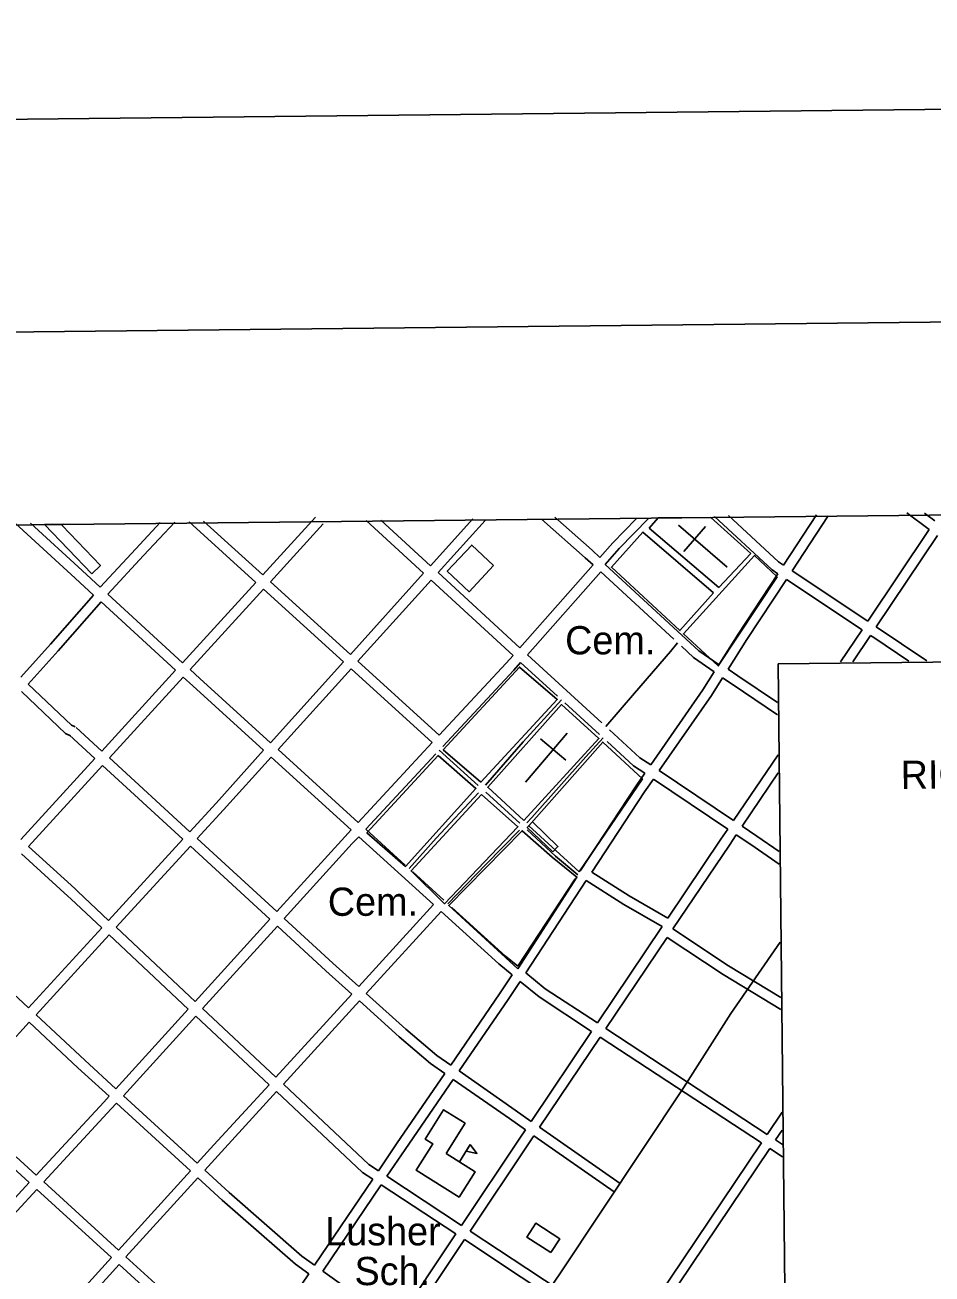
# Model space of a CAD drawing. Extents: x 3651524 to 3689615, y 505651 to 531377.
# Drawn here: x 3663019 to 3665685, y 527122 to 530794 of the extents above; entities that cross this region are included whole.
import ezdxf

# ---------------------------------------------------------------- set-up
doc = ezdxf.new("R2010")
doc.units = 0
for name, color, linetype in [('G-ANNO-NPLT', 7, 'Continuous'), ('V-ANNO-SYMB', 7, 'Continuous'), ('V-BLDG-IDEN', 7, 'Continuous'), ('V-BLDG-OTLN', 7, 'Continuous'), ('V-GRID-FRAM', 7, 'Continuous'), ('V-ROAD-CNTR', 7, 'Continuous'), ('V-SITE-OTLN', 7, 'Continuous'), ('V-SITE-OTLN-IDEN', 7, 'Continuous')]:
    doc.layers.add(name, color=color, linetype=linetype)

msp = doc.modelspace()

# ---------------------------------------------------------------- linework, layer by layer
at = {"layer": 'G-ANNO-NPLT'}
msp.add_lwpolyline([(3652367.463, 506233.903), (3689032.006, 506628.544), (3688771.901, 530793.812), (3652107.358, 530399.17)], close=True, dxfattribs=at)
at = {"layer": 'V-ANNO-SYMB'}
msp.add_lwpolyline([(3655110.709, 506888.512), (3688191.993, 507244.585), (3687945.344, 530159.832), (3654864.059, 529803.76), (3655110.709, 506888.512)], dxfattribs=at)
msp.add_lwpolyline([(3665232.757, 528916.237), (3677598.144, 529049.331), (3677628.792, 526201.948), (3665263.405, 526068.854)], close=True, dxfattribs=at)
at = {"layer": 'V-BLDG-OTLN'}
for p, q in [((3663132.337, 529326.407), (3663076.449, 529325.473)), ((3664296.195, 527451.546), (3664328.142, 527502.334))]:
    msp.add_line(p, q, dxfattribs=at)
for points in [[(3663076.449, 529325.473), (3663215.252, 529180.72)], [(3663215.252, 529180.72), (3663240.877, 529205.292), (3663128.381, 529322.613), (3663132.337, 529326.407)]]:
    msp.add_lwpolyline(points, dxfattribs=at)
for points in [[(3664396.662, 529204.769), (3664324.415, 529127.552), (3664260.135, 529187.695), (3664332.383, 529264.911)], [(3664570.38, 528363.025), (3664495.413, 528434.84), (3664510.883, 528450.988), (3664585.848, 528379.171)], [(3664256.739, 527476.366), (3664342.11, 527422.664), (3664295.138, 527347.991), (3664169.384, 527427.095), (3664217.948, 527504.299), (3664195.48, 527518.432), (3664249.766, 527604.735), (3664312.618, 527565.2)], [(3664328.142, 527502.334), (3664347.386, 527476.583), (3664315.841, 527482.779)], [(3664564.637, 527184.82), (3664494.172, 527230.723), (3664520.504, 527271.143), (3664590.969, 527225.24)]]:
    msp.add_lwpolyline(points, close=True, dxfattribs=at)
at = {"layer": 'V-GRID-FRAM'}
msp.add_lwpolyline([(3655577.191, 529244.355), (3687244.414, 529585.207), (3687448.048, 511403.469), (3655764.959, 511062.446), (3655577.191, 529244.355)], dxfattribs=at)
at = {"layer": 'V-ROAD-CNTR'}
for points in [[(3663220.76, 529118.018), (3663166.305, 529167.943), (3662990.291, 529329.755)], [(3663240.232, 529140.865), (3663186.593, 529190.043), (3663035.115, 529329.299)], [(3663416.817, 529331.008), (3663344.937, 529254.257), (3663240.232, 529140.865)], [(3663459.097, 529332.265), (3663366.905, 529233.828), (3663262.345, 529120.59)], [(3663697.787, 529155.125), (3663501.963, 529332.981)], [(3663718.025, 529177.27), (3663544.152, 529335.19)], [(3663718.024, 529177.27), (3663873.274, 529347.157)], [(3664021.88, 529337.502), (3664190.944, 529182)], [(3664065.065, 529338.541), (3664211.06, 529204.257)], [(3664211.06, 529204.257), (3664335.772, 529342.245)], [(3664233.14, 529183.947), (3664372.017, 529337.607)], [(3664689.389, 529206.349), (3664666.097, 529227.827), (3664537.557, 529341.448)], [(3664709.284, 529228.811), (3664686.201, 529250.094), (3664576.639, 529346.942)], [(3664709.284, 529228.811), (3664747.12, 529271.53), (3664815.501, 529342.055)], [(3664724.351, 529208.117), (3664765.461, 529254.532), (3664851.499, 529343.268)], [(3665046.381, 529348.729), (3665215.704, 529191.975), (3665232.537, 529180.746)], [(3665087.147, 529351.87), (3665234.333, 529215.609), (3665249.009, 529205.82)], [(3665249.009, 529205.82), (3665345.928, 529353.344)], [(3665273.967, 529189.171), (3665380.242, 529350.936)], [(3665610.95, 529359.848), (3665677.324, 529310.932)], [(3665663.55, 529358.35), (3665694.026, 529335.889)], [(3663740.231, 529157.1), (3663895.42, 529326.919)], [(3665496.506, 529040.728), (3665677.324, 529310.932)], [(3665521.476, 529024.1), (3665701.498, 529293.116)], [(3663975.398, 528943.508), (3664190.944, 529181.999)], [(3664233.14, 529183.948), (3664473.63, 528962.749)], [(3664473.63, 528962.749), (3664689.389, 529206.349)], [(3664495.806, 528942.54), (3664711.448, 529186.008)], [(3664926.261, 528987.93), (3664711.449, 529186.008)], [(3665059.427, 528912.702), (3664999.555, 528954.352), (3664724.351, 529208.117)], [(3665273.967, 529189.171), (3665496.506, 529040.728)], [(3663482.105, 528919.109), (3663697.786, 529155.124)], [(3663975.399, 528943.509), (3663740.232, 529157.1)], [(3663997.606, 528923.338), (3664213.025, 529161.689)], [(3664213.025, 529161.69), (3664453.735, 528940.286)], [(3665061.286, 528917.499), (3665116.029, 529003.402), (3665232.537, 529180.746)], [(3665085.933, 528900.353), (3665141.217, 528987.104), (3665257.495, 529164.098)], [(3665257.495, 529164.098), (3665479.821, 529015.795)], [(3663220.76, 529118.018), (3663094.255, 528973.89), (3663006.827, 528876.884)], [(3663482.106, 528919.109), (3663262.345, 529120.59)], [(3663504.218, 528898.835), (3663719.994, 529134.954)], [(3663955.284, 528921.251), (3663719.995, 529134.955)], [(3663242.877, 529097.739), (3663116.671, 528953.952), (3663028.611, 528856.244)], [(3663461.868, 528896.963), (3663242.877, 529097.739)], [(3665416.711, 528921.487), (3665479.821, 529015.795)], [(3665453.07, 528921.878), (3665504.778, 528999.147)], [(3665504.778, 528999.147), (3665514.402, 528992.728), (3665617.505, 528923.648)], [(3665521.476, 529024.1), (3665670.549, 528924.219)], [(3664726.359, 528731.782), (3664810.743, 528829.179), (3664916.911, 528952.352), (3664937.465, 528977.599)], [(3665045.15, 528892.179), (3664983.869, 528934.81), (3664948.552, 528967.375)], [(3664236.835, 528706.058), (3664433.8, 528917.779), (3664453.735, 528940.286)], [(3664495.806, 528942.54), (3664715.235, 528741.951)], [(3663244.832, 528659.467), (3663461.867, 528896.963)], [(3663532.628, 528872.789), (3663504.219, 528898.836)], [(3663740.708, 528683.835), (3663955.283, 528921.251)], [(3663762.917, 528663.667), (3663977.49, 528901.081)], [(3664216.401, 528684.091), (3663977.491, 528901.081)], [(3664236.836, 528706.057), (3663997.606, 528923.339)], [(3664246.856, 528672.784), (3664456.014, 528897.613), (3664475.912, 528920.079)], [(3664475.912, 528920.079), (3664584.839, 528820.504)], [(3664858.575, 528618.585), (3665011.682, 528839.659), (3665045.15, 528892.179)], [(3665231.044, 528801.877), (3665114.384, 528880.56), (3665085.933, 528900.353)], [(3663166.254, 528730.77), (3663155.627, 528735.905), (3663028.611, 528856.244)], [(3663266.927, 528639.174), (3663483.98, 528876.69)], [(3663512.354, 528850.677), (3663483.981, 528876.69)], [(3663532.575, 528872.838), (3663740.708, 528683.835)], [(3664883.472, 528601.843), (3665036.672, 528823.051), (3665069.798, 528875.033)], [(3665231.454, 528765.416), (3665097.43, 528855.81), (3665069.798, 528875.033)], [(3663153.202, 528703.758), (3663138.377, 528710.921), (3663008.521, 528833.951)], [(3663512.407, 528850.628), (3663720.593, 528661.579)], [(3664372.831, 528559.41), (3664483.915, 528686.374), (3664595.975, 528810.324)], [(3664606.461, 528800.738), (3664708.161, 528707.77)], [(3663149.582, 528706.216), (3663224.595, 528637.322)], [(3663169.874, 528728.312), (3663244.831, 528659.468)], [(3664736.819, 528722.22), (3664826.844, 528639.924), (3664858.575, 528618.586)], [(3663998.435, 528449.795), (3664216.401, 528684.092)], [(3664493.941, 528448.361), (3664509.294, 528464.01), (3664667.764, 528642.61), (3664718.943, 528697.914)], [(3664730.13, 528687.687), (3664808.25, 528616.274), (3664841.493, 528593.921)], [(3663006.926, 528399.132), (3663224.595, 528637.321)], [(3663266.926, 528639.175), (3663503.231, 528422.145)], [(3663503.231, 528422.144), (3663580.498, 528506.57), (3663720.593, 528661.578)], [(3663525.326, 528401.851), (3663602.692, 528486.384), (3663742.801, 528641.41)], [(3663742.801, 528641.411), (3663978, 528427.83)], [(3663762.917, 528663.667), (3663998.435, 528449.797)], [(3664020.646, 528429.626), (3664226.617, 528651.029)], [(3664236.566, 528661.724), (3664351.502, 528557.951)], [(3665102.022, 528454.886), (3665232.77, 528648.457)], [(3663029.128, 528378.955), (3663246.689, 528617.028)], [(3663246.689, 528617.029), (3663482.977, 528400.014)], [(3664652.452, 528308.033), (3664815.673, 528556.638), (3664841.493, 528593.92)], [(3664883.472, 528601.845), (3665102.022, 528454.886)], [(3665126.917, 528438.145), (3665233.364, 528595.74)], [(3664685.342, 528303.465), (3664840.547, 528539.862), (3664866.391, 528577.178)], [(3664866.39, 528577.18), (3665085.23, 528430.026)], [(3664147.993, 528313.985), (3664228.013, 528402.939), (3664352.484, 528536.841)], [(3664373.251, 528538.295), (3664473.305, 528447.762)], [(3663759.025, 528187.213), (3663959.025, 528407.433), (3663978, 528427.829)], [(3664020.646, 528429.627), (3664136.632, 528324.302)], [(3664262.321, 528210.165), (3664374.091, 528326.2), (3664472.983, 528426.999)], [(3664644.399, 528295.767), (3664579.006, 528349.883), (3664494.864, 528427.997)], [(3664908.947, 528168.224), (3665064.865, 528399.875), (3665085.23, 528430.025)], [(3664923.671, 528136.372), (3665089.739, 528383.103), (3665110.125, 528413.285)], [(3665110.125, 528413.286), (3665153.175, 528384.338), (3665236.389, 528326.869)], [(3665126.918, 528438.146), (3665170.069, 528409.13), (3665235.976, 528363.613)], [(3663174.671, 528246.317), (3663165.374, 528255.136), (3663029.128, 528378.955)], [(3663264.895, 528161.729), (3663482.977, 528400.013)], [(3663286.783, 528141.209), (3663505.071, 528379.72)], [(3663505.072, 528379.721), (3663738.856, 528165.006)], [(3663525.326, 528401.852), (3663759.026, 528187.214)], [(3663781.121, 528166.919), (3663981.113, 528387.131), (3664000.211, 528407.66)], [(3664000.21, 528407.661), (3664220.282, 528207.817)], [(3663154.025, 528224.552), (3663144.96, 528233.151), (3663008.89, 528356.809)], [(3664158.913, 528304.068), (3664250.558, 528220.847)], [(3664908.948, 528168.225), (3664795.056, 528234.008), (3664685.342, 528303.466)], [(3664467.776, 528026.749), (3664636.24, 528283.34)], [(3664491.098, 528007.61), (3664668.875, 528278.384)], [(3664892.158, 528143.278), (3664779.524, 528208.334), (3664668.875, 528278.384)], [(3663174.607, 528246.377), (3663264.896, 528161.73)], [(3663154.089, 528224.492), (3663244.64, 528139.597)], [(3664000.055, 527967.004), (3664220.283, 528207.817)], [(3664273.767, 528199.771), (3664431.706, 528056.349), (3664467.775, 528026.75)], [(3663519.285, 527923.232), (3663738.856, 528165.005)], [(3663781.121, 528166.921), (3663923.783, 528035.896), (3664000.055, 527967.004)], [(3664022.318, 527946.894), (3664242.491, 528187.649)], [(3664242.491, 528187.649), (3664412.094, 528033.635), (3664451.217, 528001.53)], [(3663029.46, 527904.48), (3662999.361, 527932.555), (3662824.916, 528090.968), (3662794.258, 528120.085)], [(3663029.459, 527904.48), (3663244.64, 528139.597)], [(3663051.398, 527884.016), (3663266.527, 528119.077)], [(3663266.527, 528119.078), (3663499.113, 527901.023)], [(3663286.783, 528141.21), (3663519.285, 527923.233)], [(3663541.173, 527902.711), (3663760.952, 528144.711)], [(3663760.951, 528144.713), (3663903.581, 528013.716), (3663979.808, 527944.864)], [(3664701.544, 527860.077), (3664892.157, 528143.278)], [(3665240.8, 527934.848), (3665087.049, 528027.955), (3664923.672, 528136.372)], [(3662939.923, 524671.627), (3663556.362, 525585.991), (3664184.93, 526525.227), (3664593.526, 527125.754), (3664954.368, 527669.074), (3665094.157, 527888.096), (3665238.971, 528097.362)], [(3664726.626, 527843.615), (3664906.92, 528111.484)], [(3665241.197, 527899.535), (3665070.979, 528002.615), (3664906.921, 528111.484)], [(3664491.097, 528007.611), (3664548.327, 527960.647), (3664701.545, 527860.078)], [(3664270.457, 527736.087), (3664414.34, 527945.36), (3664451.217, 528001.529)], [(3664295.038, 527718.886), (3664439.242, 527928.628), (3664474.54, 527982.39)], [(3664474.539, 527982.391), (3664530.531, 527936.443), (3664684.792, 527835.189)], [(3663756.576, 527700.767), (3663979.808, 527944.864)], [(3664022.318, 527946.894), (3664138.367, 527842.073), (3664229.38, 527764.833), (3664270.457, 527736.088)], [(3663286.183, 527666.563), (3663499.113, 527901.021)], [(3663541.173, 527902.713), (3663756.576, 527700.768)], [(3663778.464, 527680.247), (3664002.071, 527924.755)], [(3664002.071, 527924.755), (3664118.601, 527819.499), (3664211.034, 527741.055), (3664253.46, 527711.366)], [(3662899.258, 527717.783), (3663031.143, 527861.885)], [(3663174.093, 527728.548), (3663031.144, 527861.885)], [(3663194.555, 527750.485), (3663051.399, 527884.016)], [(3663308.306, 527646.3), (3663521.002, 527880.501)], [(3663521.001, 527880.502), (3663736.329, 527678.628)], [(3664506.818, 527570.767), (3664684.792, 527835.188)], [(3664726.626, 527843.615), (3665200.689, 527532.45)], [(3664531.422, 527553.594), (3664709.874, 527818.725)], [(3664709.873, 527818.726), (3665183.949, 527507.553)], [(3663194.455, 527750.578), (3663286.183, 527666.564)], [(3663174.193, 527728.455), (3663266.014, 527644.356)], [(3664295.037, 527718.887), (3664460.187, 527603.315), (3664506.817, 527570.768)], [(3663525.315, 527447.542), (3663574.589, 527501.767), (3663736.329, 527678.627)], [(3663778.463, 527680.248), (3664030.263, 527444.18), (3664058.108, 527425.803)], [(3664058.108, 527425.801), (3664111.571, 527504.988), (3664253.46, 527711.365)], [(3664083.147, 527409.275), (3664136.363, 527488.096), (3664278.041, 527694.164)], [(3664278.04, 527694.165), (3664443.001, 527578.725), (3664490.065, 527545.876)], [(3663051.918, 527412.992), (3663250.621, 527627.405), (3663266.014, 527644.355)], [(3663308.306, 527646.302), (3663525.315, 527447.544)], [(3663547.439, 527427.28), (3663596.759, 527481.557), (3663758.216, 527658.107)], [(3663758.216, 527658.108), (3664011.607, 527420.548), (3664041.32, 527400.937)], [(3663074.079, 527392.77), (3663272.727, 527607.125), (3663288.137, 527624.092)], [(3663288.137, 527624.093), (3663505.141, 527425.34)], [(3665200.689, 527532.449), (3665244.593, 527597.745)], [(3664302.214, 527264.691), (3664473.79, 527521.697), (3664490.064, 527545.876)], [(3664531.421, 527553.596), (3664768.289, 527388.269)], [(3665225.77, 527515.986), (3665245.188, 527544.866)], [(3664327.253, 527248.166), (3664498.71, 527504.993), (3664514.668, 527528.703)], [(3664514.668, 527528.704), (3664751.119, 527363.669)], [(3664799.641, 526936.01), (3665183.949, 527507.553)], [(3665225.77, 527515.988), (3665245.66, 527502.932)], [(3662992.879, 527466.867), (3663051.919, 527412.993)], [(3664824.666, 526919.463), (3665209.03, 527491.089)], [(3665209.029, 527491.091), (3665246.067, 527466.779)], [(3662972.657, 527444.707), (3663031.526, 527390.989)], [(3663293.559, 527192.496), (3663505.14, 527425.339)], [(3663547.439, 527427.281), (3663618.828, 527361.896), (3663832.6, 527174.586), (3663870.335, 527147.684)], [(3662915.392, 527265.672), (3663031.527, 527390.988)], [(3663074.08, 527392.772), (3663293.559, 527192.497)], [(3663315.72, 527172.275), (3663527.264, 527405.077)], [(3663527.264, 527405.078), (3663598.808, 527339.55), (3663813.96, 527151.03), (3663853.543, 527122.813)], [(3663870.335, 527147.683), (3664041.32, 527400.936)], [(3663894.772, 527130.263), (3664066.36, 527384.411)], [(3664066.36, 527384.412), (3664285.557, 527239.741)], [(3664083.147, 527409.277), (3664302.215, 527264.692)], [(3662937.396, 527245.28), (3663053.688, 527370.766)], [(3663053.687, 527370.767), (3663273.384, 527170.294)], [(3664110.027, 526976.811), (3664285.557, 527239.74)], [(3664327.253, 527248.167), (3664494.382, 527137.864), (3664799.642, 526936.011)], [(3664135.623, 526961.12), (3664310.596, 527223.216)], [(3664310.596, 527223.217), (3664477.846, 527112.832), (3664782.901, 526911.115)], [(3663054.767, 526929.706), (3663273.384, 527170.293)], [(3663315.72, 527172.275), (3663498.298, 527005.672), (3663644.284, 526880.049), (3663675.169, 526858.611)], [(3663076.863, 526909.412), (3663295.545, 527150.072)], [(3663295.545, 527150.072), (3663478.4, 526983.218), (3663514.057, 526952.533)], [(3663894.771, 527130.265), (3664110.027, 526976.811)], [(3663675.169, 526858.61), (3663853.544, 527122.812)]]:
    msp.add_lwpolyline(points, dxfattribs=at)
at = {"layer": 'V-SITE-OTLN'}
for p, q in [((3664854.359, 529314.477), (3664880.17, 529344.488)), ((3664880.17, 529344.488), (3665035.413, 529346.159)), ((3665035.413, 529346.159), (3665152.929, 529240.557)), ((3665058.781, 529140.516), (3664854.359, 529314.477)), ((3665082.745, 529200.275), (3664939.935, 529323.822)), ((3665019.445, 529319.531), (3664955.609, 529245.742)), ((3665152.929, 529240.557), (3665058.781, 529140.516)), ((3664490.448, 528567.839), (3664612.848, 528711.633)), ((3664609.194, 528632.091), (3664534.896, 528695.334))]:
    msp.add_line(p, q, dxfattribs=at)
for points in [[(3665042.755, 529124.304), (3664944.322, 529013.355), (3664742.834, 529199.617), (3664835.665, 529303.109)], [(3665230.043, 529171.457), (3665057.24, 528909.403), (3664954.457, 529003.597), (3665163.122, 529234.226)], [(3664359.057, 528567.668), (3664248.751, 528663.346), (3664472.692, 528906.085), (3664583.694, 528811.081)], [(3664485.564, 528455.273), (3664379.404, 528552.949), (3664595.801, 528795.805), (3664706.054, 528696.694)], [(3664647.812, 528303.916), (3664499.728, 528439.965), (3664717.543, 528685.54), (3664833.824, 528577.422)], [(3664234.086, 528646.43), (3664344.371, 528549.377), (3664137.101, 528320.097), (3664024.104, 528419.249)], [(3664361.244, 528531.969), (3664468.133, 528437.028), (3664252.678, 528210.619), (3664154.04, 528306.804)], [(3664467.804, 528019.344), (3664264.935, 528204.94), (3664480.294, 528425.178), (3664568.924, 528346.983), (3664641.406, 528288.929)]]:
    msp.add_lwpolyline(points, close=True, dxfattribs=at)

# ---------------------------------------------------------------- texts
at = {"layer": 'V-ANNO-SYMB'}
msp.add_text('RIGHT  DESCENDING  ', height=82.99983, rotation=0.736361, dxfattribs=at).set_placement((3665593.875, 528547.695))
at = {"layer": 'V-BLDG-IDEN'}
for s, p in [('Lusher', (3663901.484, 527206.213)), ('Sch.', (3663987.711, 527089.305))]:
    msp.add_text(s, height=82.9998, dxfattribs=at).set_placement(p)
at = {"layer": 'V-SITE-OTLN-IDEN'}
for p in [(3664606.832, 528943.668), (3663909.246, 528174.997)]:
    msp.add_text('Cem.', height=82.9998, dxfattribs=at).set_placement(p)

doc.saveas('drawing.dxf')
